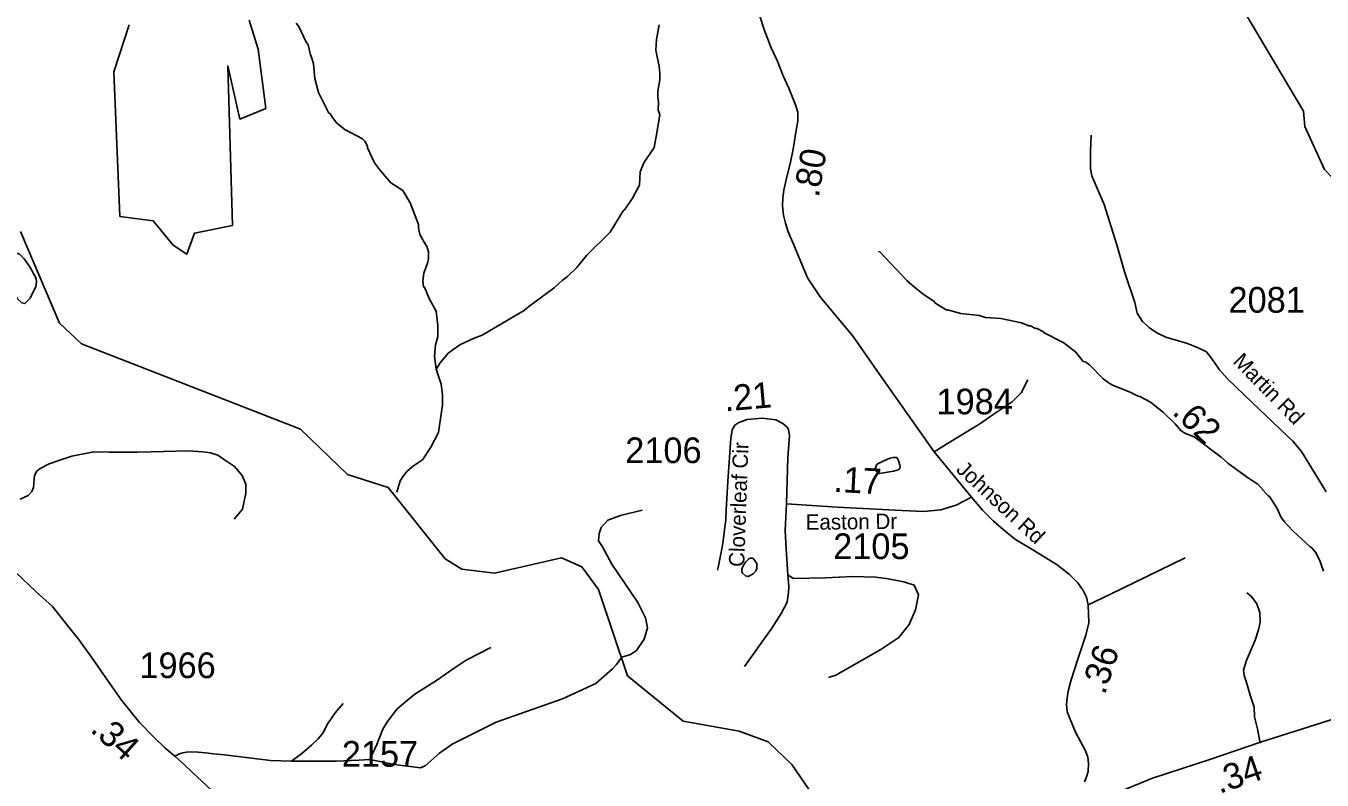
# Model space of a CAD drawing. Extents: x 1248089 to 1457196, y 820910 to 988753.
# Drawn here: x 1380303 to 1386616, y 900013 to 903687 of the extents above; entities that cross this region are included whole.
import ezdxf

# ---------------------------------------------------------------- set-up
doc = ezdxf.new("R2010")
doc.units = 0
for name, color, linetype in [('Exist Aviation Commercial or Municipal Perimeter Paved', 7, 'Continuous'), ('Exist Hydrographic Misc Water Feature', 7, 'Continuous'), ('Exist Road Non-System Type 51', 7, 'Continuous'), ('Exist Road Primary NC Attributed', 7, 'Continuous'), ('Exist Road Secondary Type 41 Attributed', 7, 'Continuous'), ('Exist Road Secondary Type 51 Attributed', 7, 'Continuous'), ('Exist Road Secondary Type 51 Label', 7, 'Continuous'), ('Prop CMT Slope Fill', 7, 'Continuous'), ('Prop GRAU CAT1 Cell', 7, 'Continuous'), ('Prop Lane Lines', 7, 'Continuous')]:
    doc.layers.add(name, color=color, linetype=linetype)

msp = doc.modelspace()

# ---------------------------------------------------------------- linework, layer by layer
at = {"layer": 'Exist Aviation Commercial or Municipal Perimeter Paved'}
msp.add_lwpolyline([(1380804.8, 903692.3), (1380730.7, 903462.8), (1380760.3, 902759.5), (1380923.2, 902737.2), (1381019.5, 902618.8), (1381086.1, 902574.4), (1381123.1, 902678), (1381308.2, 902715), (1381286, 903492.4), (1381345.2, 903233.3), (1381471.1, 903285.1), (1381434, 903573.8), (1381389.6, 903714.5)], dxfattribs=at)
at = {"layer": 'Exist Hydrographic Misc Water Feature'}
for points in [[(1387086.7, 902210.3), (1387139.6, 902343.8), (1387126.7, 902485.3), (1387054.6, 902637.7), (1387040.7, 902779.1), (1386974.6, 902829.8), (1386701.6, 902910.8), (1386627.6, 902987.8), (1386532.7, 903196.5), (1386525.7, 903272.1), (1386203.7, 903813.7), (1386155.7, 903939.4), (1386049.7, 904023.7), (1385640.6, 904048.3), (1385558.6, 904086), (1384856.6, 904832.2), (1384607.5, 905270.6), (1384430.5, 905649.1), (1384400.5, 905734.4), (1384355.5, 906001.2), (1384120.5, 906324.4), (1383883.6, 906562.3), (1383313.5, 907233.6)], [(1381619.7, 903700.1), (1381631.3, 903683.9), (1381665.8, 903611.2), (1381677.5, 903594.9), (1381688.4, 903546.7), (1381696, 903530.5), (1381703.4, 903502.4), (1381709.9, 903430.3), (1381728.4, 903362), (1381778.3, 903262.9), (1381784.2, 903260.8), (1381795.8, 903240.5), (1381817.2, 903214), (1381856.5, 903183.3), (1381941.6, 903137.3), (1381953.3, 903125.1), (1381966.7, 903100.8), (1381966.6, 903092.9), (1382001, 903020.2), (1382024.3, 902987.7), (1382080.9, 902922.5), (1382138.1, 902885.2), (1382173.5, 902825.8), (1382214.5, 902719.7), (1382214.1, 902703.7), (1382221.5, 902671.5), (1382248.4, 902623), (1382256.2, 902614.8), (1382263.6, 902586.6), (1382262.9, 902554.7), (1382258.4, 902530.8), (1382241.4, 902483.1), (1382236.5, 902445.3), (1382239.9, 902415.3), (1382243.9, 902415.2), (1382266.7, 902358.7), (1382301.3, 902298), (1382309.4, 902227), (1382308.6, 902173.9), (1382297.8, 902134.1), (1382292.5, 902078.3), (1382301.2, 902014.7)], [(1383387.4, 903693.1), (1383374.2, 903621.5), (1383371.1, 903569.6), (1383387.3, 903489.3), (1383390.7, 903457.2), (1383390, 903425.2), (1383380.7, 903369.5), (1383380.1, 903339.5), (1383383.6, 903317.5), (1383382.8, 903277.5), (1383389.7, 903256.3), (1383375.3, 903165.8), (1383362.8, 903094.1), (1383313.2, 903019.6), (1383294.2, 902975.7), (1383290.8, 902911.8), (1383257.4, 902848.5), (1383220.2, 902793.4), (1383212.1, 902785.6), (1383147.8, 902683.1), (1383035.3, 902569.6), (1382986, 902510.7), (1382941, 902465.8), (1382916.7, 902448.3), (1382875.9, 902411.3), (1382751.8, 902320), (1382729.4, 902300.5), (1382707.2, 902287.2), (1382524.7, 902181), (1382486.5, 902165.9), (1382415.8, 902133.5), (1382358.9, 902092.8), (1382319.9, 902045.8), (1382301.2, 902014.7)], [(1384833.1, 898306.9), (1384830.6, 898339.1), (1384744.6, 898613.4), (1384639.6, 898809.1), (1384602.6, 899000.3), (1384259.6, 899759), (1384032.6, 900088.5), (1383918.6, 900199.3), (1383777.6, 900251.3), (1383503.6, 900299.5), (1383232.6, 900521.6), (1383091.6, 900941.3), (1383010.6, 901051.3), (1382911.5, 901096), (1382584.6, 901020.5), (1382426.6, 901040.1), (1382344.6, 901091), (1382067.5, 901438), (1381868.5, 901501), (1381640.5, 901722.4), (1380573.5, 902137.8), (1380466.5, 902238.4), (1380275.5, 902685.4)], [(1384455.9, 902588.2), (1384461.9, 902586.2), (1384592.8, 902447.3), (1384632.1, 902412.5), (1384671.4, 902381.6), (1384726.6, 902344.4), (1384729.9, 902338.9), (1384785.8, 902303.2), (1384791.4, 902304.2), (1384857.3, 902285.6), (1384945.2, 902275.6), (1384977, 902267), (1385050.9, 902261.4), (1385152.4, 902241.1), (1385188.1, 902226.3), (1385196.1, 902226.2), (1385219.8, 902213.7), (1385227.8, 902213.5), (1385259.4, 902196.8), (1385259.3, 902192.8), (1385358.3, 902142.6), (1385417.3, 902097.3), (1385452.4, 902052.6), (1385466.2, 902048.3), (1385484, 902035.9), (1385550.5, 901968.5), (1385574.2, 901950), (1385595.8, 901937.5), (1385681.1, 901903.7), (1385720.7, 901882.8), (1385728.7, 901882.6), (1385780, 901853.5), (1385843, 901804.2), (1385900.6, 901748.9), (1385929, 901714.3), (1385950.8, 901701.9), (1385992.4, 901685), (1386124.2, 901586.1), (1386157.7, 901557.3), (1386252.6, 901487.3), (1386303.4, 901454.2), (1386354.2, 901397.2), (1386359.6, 901395), (1386396.8, 901336.2), (1386416, 901295.8), (1386431.5, 901273.5), (1386474.5, 901226.6), (1386558.8, 901148.8), (1386566.7, 901144.5), (1386584.3, 901124.2), (1386603.4, 901085.8), (1386622.3, 901031.5)], [(1380205.3, 902559.3), (1380247.2, 902579.1), (1380263.2, 902578.8), (1380271.1, 902574.6), (1380294.6, 902552), (1380321.8, 902513.5), (1380352.6, 902456.9), (1380354.3, 902440.8), (1380351.7, 902416.9), (1380322.5, 902361.5), (1380297.9, 902334.2), (1380282, 902338.5), (1380262.4, 902356.9), (1380224, 902427.7), (1380224.1, 902435.7), (1380208.8, 902468), (1380194.1, 902530.3), (1380194.3, 902536.2), (1380205.3, 902559.3)], [(1382301.2, 902014.7), (1382325.6, 901941.7), (1382332.5, 901889.5), (1382331.4, 901841.6), (1382312.5, 901706.1), (1382274.9, 901634.9), (1382233.6, 901573.9), (1382190.9, 901544.8), (1382160.4, 901517.5), (1382139.9, 901494.1), (1382125.3, 901470.4), (1382109.9, 901416.1)], [(1384439.7, 901529.7), (1384442.6, 901519.2), (1384450.5, 901511.1), (1384460.3, 901506.9), (1384528.6, 901517.3), (1384550.8, 901524.8), (1384558.9, 901530.7), (1384561.1, 901540.6), (1384553.7, 901570.7), (1384544.1, 901584.9), (1384526.1, 901585.3), (1384510.1, 901581.7), (1384453.5, 901555), (1384445.3, 901549.1), (1384439.7, 901529.7)], [(1383795.1, 901053.9), (1383790.1, 901039.9), (1383789.9, 901029.9), (1383793.8, 901021.8), (1383807.4, 901007.6), (1383821.4, 901005.2), (1383845.7, 901018.6), (1383858, 901032.4), (1383862.3, 901044.3), (1383862.8, 901068.3), (1383847.2, 901090.6), (1383841.4, 901094.7), (1383831.3, 901094.9), (1383823.2, 901091.1), (1383806.9, 901075.5), (1383795.1, 901053.9)]]:
    msp.add_lwpolyline(points, dxfattribs=at)
at = {"layer": 'Exist Road Non-System Type 51'}
for points in [[(1384726, 901611.6), (1384807.1, 901662.9), (1384949.2, 901748.8), (1385014.4, 901793.3), (1385106.2, 901855.5), (1385150.6, 901900), (1385183.2, 901962.2)], [(1380274.3, 901381.6), (1380313.8, 901400.1), (1380331.5, 901418.6), (1380339.7, 901438.4), (1380345.1, 901496.6), (1380356, 901517.8), (1380372.4, 901531), (1380416, 901553.5), (1380463.7, 901570.7), (1380526.4, 901590.5), (1380633.4, 901611.6), (1380708.3, 901610.3), (1380784.7, 901610.3), (1380844.6, 901610.3), (1380912.8, 901611.6), (1381093.4, 901616.9), (1381164.2, 901613), (1381202.4, 901607.7), (1381237.8, 901595.8), (1381269.2, 901573.3), (1381318.9, 901540.2), (1381355.7, 901496.6), (1381373.4, 901454.3), (1381373.4, 901410.6), (1381357.1, 901332.6), (1381317.5, 901283.7)], [(1381977.8, 900113.3), (1382098.3, 900089.6), (1382225.3, 900073.3), (1382248.1, 900083.1), (1382316.5, 900145), (1382378.4, 900187.4), (1382476.1, 900236.3), (1382593.4, 900295), (1382915.9, 900409.1), (1383078.8, 900484.1), (1383160.2, 900555.8), (1383179.8, 900575.4), (1383205.8, 900611.2), (1383248.2, 900624.3), (1383277.5, 900643.8), (1383313.3, 900699.3), (1383329.6, 900754.7), (1383319.9, 900803.6), (1383284, 900878.6), (1383157, 901064.4), (1383111.4, 901149.2), (1383091.8, 901178.5), (1383095.1, 901214.4), (1383104.9, 901243.7), (1383137.4, 901279.6), (1383199.3, 901302.4), (1383303.6, 901328.5)], [(1384007.1, 901359.1), (1384000.3, 901229.5), (1384005.8, 901139.6), (1384014, 901012.6), (1384019.4, 900955.8), (1384016.7, 900926.7), (1384009.9, 900880.4), (1383981.3, 900824.9), (1383936.3, 900753.5), (1383802, 900567)], [(1383712.1, 901281.2), (1383695.5, 901155.6), (1383674.6, 901048.1), (1383671.1, 901035.7)], [(1385476.3, 900867.2), (1385582.2, 900916.8), (1385949.2, 901096)], [(1384014, 901012.6), (1384039.9, 900995.8), (1384196.8, 900998.8), (1384330.1, 901004.7), (1384442.7, 901001.8), (1384501.9, 900992.9), (1384578.9, 900978.1), (1384629.3, 900963.2), (1384650, 900915.8), (1384635.2, 900841.7), (1384605.6, 900770.6), (1384555.2, 900708.3), (1384466.4, 900649.1), (1384247.2, 900524.6), (1384211.6, 900512.7)], [(1386315.3, 900192.8), (1386301.9, 900263.5), (1386286.6, 900321.2), (1386284.7, 900367.8), (1386267.4, 900421.8), (1386248.2, 900488.8), (1386236.7, 900522.3), (1386232.9, 900548.3), (1386246.3, 900593), (1386290.4, 900695.4), (1386306.7, 900744.7), (1386314.4, 900780.1), (1386312.5, 900830.3), (1386299, 900871.3), (1386270.3, 900908.5), (1386249.2, 900925.3)], [(1381977.8, 900113.3), (1382011.5, 900185.8), (1382041.4, 900261), (1382063.8, 900298.1), (1382110.9, 900360.2), (1382151.1, 900394.7), (1382197.8, 900431.8), (1382308, 900501.6), (1382383.7, 900555.1), (1382446.7, 900597.2), (1382567.2, 900658.9)], [(1381596.3, 900105.6), (1381646.3, 900142.3), (1381693, 900184), (1381726.6, 900213.9), (1381749, 900242), (1381773.3, 900288.2), (1381808.3, 900341.2), (1381847.5, 900386.5)], [(1381027.7, 900129.2), (1381050.6, 900140.8), (1381067.6, 900145.6), (1381084.5, 900149.5), (1381108.4, 900151.4), (1381141.3, 900149.5), (1381177.2, 900145.6), (1381216.1, 900141.7), (1381270, 900136.9), (1381494.5, 900109.2), (1381596.3, 900105.6)], [(1381596.3, 900105.6), (1381737.2, 900104.9), (1381813.2, 900105.3), (1381923.7, 900109.6), (1381977.8, 900113.3)]]:
    msp.add_lwpolyline(points, dxfattribs=at)
at = {"layer": 'Exist Road Primary NC Attributed'}
msp.add_lwpolyline([(1385348.9, 899802.8), (1385474, 899880.2), (1385563.9, 899929.4), (1385790.3, 900022.3), (1386070, 900113.7), (1386315.5, 900197.6), (1386685.2, 900314.4), (1387001.6, 900418.5)], dxfattribs=at)
at = {"layer": 'Exist Road Secondary Type 41 Attributed'}
msp.add_lwpolyline([(1386636.5, 901416.8), (1386516.3, 901614.5), (1386473.9, 901663.8), (1386413.7, 901721.3), (1386275.4, 901852.8), (1386156.8, 901965.7), (1386117.1, 902010.9), (1386080.2, 902062.9), (1386052.8, 902098.6), (1386011.8, 902119.1), (1385961.1, 902139.7), (1385916, 902153.3), (1385855.7, 902171.2), (1385810.6, 902191.7), (1385775.5, 902215.8), (1385741.3, 902247.3), (1385715.3, 902288.3), (1385704.3, 902340.4), (1385655, 902484.2), (1385616.7, 902620.6), (1385555.2, 902816.4), (1385495, 902956.8), (1385488.1, 902991), (1385488.1, 903077.3), (1385490.9, 903155.4)], dxfattribs=at)
at = {"layer": 'Exist Road Secondary Type 51 Attributed'}
for points in [[(1384908.7, 901390.8), (1384726, 901611.6), (1384459.4, 901991.8), (1384332.4, 902174.4), (1384220.6, 902309.4), (1384171.4, 902367.1), (1384109.6, 902460), (1384073.5, 902546), (1384041.3, 902623.2), (1384015.3, 902684.1), (1384001.7, 902726.4), (1383992.8, 902764.7), (1383987.4, 902810.9), (1383988.8, 902850.3), (1383994.2, 902887.7), (1384005.1, 902938), (1384026.2, 903022.6), (1384039.9, 903086.1), (1384053.5, 903169.4), (1384063, 903223.6), (1384063.2, 903266.2), (1384051.9, 903302.5), (1384018.7, 903383.6), (1383991.5, 903444.4), (1383961.5, 903518.5), (1383932.9, 903580.6), (1383900.6, 903665.3), (1383875.4, 903739.4)], [(1384007.1, 901359.1), (1384014, 901583.9), (1384021.5, 901689.7), (1384017.4, 901721.4), (1384010.6, 901732), (1383988.7, 901750.5), (1383956, 901767.7), (1383889.3, 901775.6), (1383815.7, 901769), (1383774.8, 901755.8), (1383755.7, 901742.6), (1383743.4, 901720.1), (1383736.6, 901679.1), (1383721.6, 901467.5), (1383713.2, 901330.4), (1383712.1, 901281.2)], [(1384908.7, 901390.8), (1384833.7, 901352.5), (1384758.8, 901330), (1384677, 901322.1), (1384569.3, 901326), (1384253.8, 901343.2), (1384007.1, 901359.1)], [(1385459.3, 900005), (1385468.1, 900028.8), (1385476.3, 900055.3), (1385478.4, 900093.6), (1385475.6, 900124.1), (1385463.4, 900155.8), (1385415, 900247), (1385374.1, 900346.2), (1385371.4, 900381.9), (1385374.1, 900412.3), (1385379.5, 900446.7), (1385393.2, 900500.9), (1385426.6, 900602.7), (1385464.7, 900719.1), (1385479.7, 900779.9), (1385476.3, 900867.2), (1385468.1, 900904.2), (1385451.8, 900937.3), (1385425.9, 900974.3), (1385386.4, 901015.3), (1385326.4, 901061.6), (1385207.8, 901134.3), (1385123.3, 901185.9), (1385073.6, 901224.2), (1385016.3, 901274.5), (1384961.8, 901327.4), (1384908.7, 901390.8)], [(1381374, 899759.2), (1381329.1, 899820.7), (1381245.5, 899926.7), (1381183, 899987.4), (1381114.8, 900050.2), (1381075, 900086.8), (1381027.7, 900129.2), (1380979.8, 900169.8), (1380924, 900223), (1380856.1, 900292.9), (1380768.2, 900403), (1380700.1, 900500.4), (1380665.3, 900549.1), (1380622.5, 900612), (1380558.3, 900699.4), (1380505.6, 900766.5), (1380432.4, 900859.2), (1380353, 900929.9), (1380252.8, 901024), (1380180.2, 901086.7)]]:
    msp.add_lwpolyline(points, dxfattribs=at)

# ---------------------------------------------------------------- texts
at = {"layer": 'Exist Road Secondary Type 51 Label'}
for s, rotation, p in [('Martin Rd', 314.50002, (1386177.6, 902048.2)), ('Cloverleaf Cir', 87.95917, (1383800.9, 901050.5)), ('Johnson Rd', 317.25517, (1384829.1, 901520.2)), ('Easton Dr', 0.64479, (1384101, 901232.2))]:
    msp.add_text(s, height=75, rotation=rotation, dxfattribs=at).set_placement(p)
at = {"layer": 'Prop CMT Slope Fill'}
msp.add_text('.34', height=125, rotation=18.87497, dxfattribs=at).set_placement((1386116.1, 899945.4))
at = {"layer": 'Prop GRAU CAT1 Cell'}
for s, rotation, p in [('.80', 80.01952, (1384163.7, 902848.1)), ('.21', 5.13368, (1383708.1, 901808.8)), ('.62', 316.42941, (1385880.9, 901800.4)), ('.17', 356.88135, (1384234.8, 901417.5)), ('.36', 71.84416, (1385557.5, 900424.6)), ('.34', 318.12128, (1380611.3, 900253.1))]:
    msp.add_text(s, height=125, rotation=rotation, dxfattribs=at).set_placement(p)
at = {"layer": 'Prop Lane Lines'}
for s, p in [('2081', (1386160.4, 902290.2)), ('1984', (1384738.1, 901795)), ('2106', (1383222, 901557.2)), ('2105', (1384234.9, 901089.9)), ('1966', (1380855.4, 900509.8)), ('2157', (1381841.3, 900078.3))]:
    msp.add_text(s, height=125, dxfattribs=at).set_placement(p)

doc.saveas('drawing.dxf')
